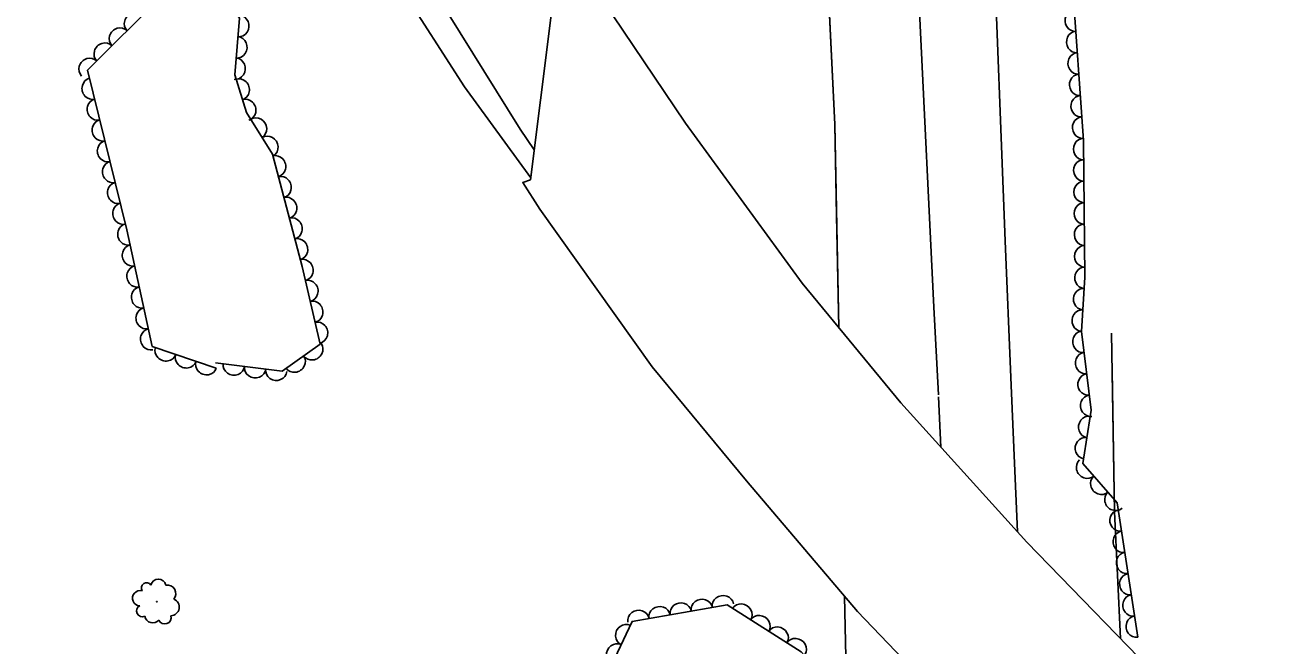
# Model space of a CAD drawing. Extents: x 1722896 to 1754269, y 648279 to 666297.
# Drawn here: x 1740353.2 to 1740587.2, y 650664.6 to 650780.4 of the extents above; entities that cross this region are included whole.
import ezdxf

# ---------------------------------------------------------------- set-up
doc = ezdxf.new("R2010")
doc.units = 0
for name, color, linetype in [('DESIGN - CENTERLINE - Proposed', 7, 'Continuous'), ('DESIGN - CENTERLINE - Proposed Text', 7, 'Continuous'), ('SURVEY - CENTERLINE - Preliminary Text', 7, 'Continuous'), ('SURVEY - VEGETATION - Features with Text', 7, 'Continuous')]:
    doc.layers.add(name, color=color, linetype=linetype)

msp = doc.modelspace()

# ---------------------------------------------------------------- linework, layer by layer
at = {"layer": 'DESIGN - CENTERLINE - Proposed'}
msp.add_lwpolyline([(1740447.5, 650751.55), (1740453.15, 650796.69), (1740476.44, 650762.11), (1740498.23, 650732.26), (1740516.6, 650709.93), (1740540.15, 650683.97), (1740567.32, 650655.97), (1740597.44, 650629.58), (1740637.98, 650597.76), (1740640.15, 650557.7), (1740607.62, 650581.09), (1740580.94, 650602.11), (1740557.37, 650622.47), (1740538.34, 650639.93), (1740508.51, 650671.05), (1740487.82, 650695.39), (1740470.23, 650716.69), (1740449.26, 650746.05), (1740446.06, 650751.07), (1740447.5, 650751.55)], dxfattribs=at)
at = {"layer": 'DESIGN - CENTERLINE - Proposed Text'}
for points in [[(1740473.97, 650966.66), (1740492.55, 650901.58), (1740499.29, 650846.71), (1740501.65, 650816.94), (1740504.28, 650761.85), (1740505.08, 650723.94)], [(1740502.88, 650791.19), (1740504.28, 650761.85), (1740504.64, 650744.83)], [(1740504.64, 650744.83), (1740505.08, 650723.94)], [(1740557.58, 650666), (1740556.49, 650689.64), (1740555.91, 650722.95)], [(1740557.58, 650666), (1740556.49, 650689.64), (1740556.03, 650715.97)], [(1740536.63, 650181.04), (1740532.87, 650226.92), (1740528.24, 650280.12), (1740525.37, 650330.77), (1740521.87, 650390.62), (1740518.36, 650433.95), (1740514.27, 650499.46), (1740506.9, 650637.15), (1740506.13, 650673.85)], [(1740507.28, 650630.05), (1740506.9, 650637.15), (1740506.13, 650673.85)]]:
    msp.add_lwpolyline(points, dxfattribs=at)
at = {"layer": 'SURVEY - CENTERLINE - Preliminary Text'}
for points in [[(1740513.79, 651115.82), (1740514.87, 651088.69), (1740514.53, 651044.74), (1740514.89, 651000.65), (1740515.76, 650959.37), (1740516.28, 650935.61), (1740517.23, 650889.81), (1740518.91, 650839), (1740520.11, 650782.88), (1740522.8, 650727.83), (1740523.62, 650711.47)], [(1740356.95, 650946.68), (1740367.08, 650918.48), (1740381.65, 650882.82), (1740398.9, 650844.08), (1740413.22, 650816.69), (1740429.97, 650786.1), (1740445.61, 650760.99), (1740448.2, 650757.14)], [(1740299.84, 650270.34), (1740312.3, 650324.19), (1740319.1, 650359.72), (1740325.52, 650395.49), (1740330.24, 650433.78), (1740336.09, 650478.48), (1740340.04, 650514.14), (1740342.95, 650564.4), (1740344.82, 650605.52), (1740345.57, 650646.07), (1740344.56, 650684.46), (1740342.74, 650716.66), (1740340.41, 650753.89), (1740337.28, 650789.33), (1740334.44, 650827.4), (1740329.96, 650873.86), (1740326.05, 650917.95), (1740360.46, 650921.91), (1740374.51, 650886.74), (1740390.19, 650852.3), (1740404.26, 650822.75), (1740423.19, 650787.63), (1740435.22, 650768.89), (1740447.55, 650751.91)], [(1740530.91, 650893.69), (1740532.29, 650847.4), (1740533.77, 650799.64), (1740536.11, 650740.16), (1740537.15, 650714.67)], [(1740537.15, 650714.67), (1740537.75, 650700.15), (1740538.39, 650685.91)], [(1740523.63, 650711.08), (1740524.1, 650701.66)]]:
    msp.add_lwpolyline(points, dxfattribs=at)
at = {"layer": 'SURVEY - VEGETATION - Features with Text'}
for points in [[(1740560.83, 650666.25), (1740557, 650691.33), (1740550.59, 650698.63), (1740552.14, 650708.59), (1740550.33, 650723.29), (1740550.96, 650733.39), (1740550.69, 650758.86), (1740548, 650797.71), (1740552.12, 650819.33), (1740554.64, 650849.88), (1740550.25, 650886.44), (1740550.78, 650914.05), (1740555.07, 650945.49), (1740554.91, 650974.99), (1740556.84, 651014.38)], [(1740388.88, 650716.42), (1740376.91, 650720.48), (1740372.17, 650742.22), (1740364.85, 650771.99), (1740378.66, 650785.8), (1740388.15, 650789.46), (1740393.22, 650781.7), (1740392.31, 650771.16), (1740394.52, 650764.11), (1740399.36, 650756.34), (1740404.92, 650735.38), (1740408.29, 650720.91), (1740401.15, 650715.89), (1740388.75, 650717.41)], [(1740461.02, 650657.62), (1740466.46, 650669.19), (1740484.19, 650672.27), (1740497.99, 650663.49), (1740505.46, 650655.33), (1740506.08, 650618.7), (1740509.38, 650587.45), (1740511.27, 650545.32), (1740512.69, 650503.22), (1740516.14, 650482.28), (1740514.3, 650455.29), (1740519.6, 650431.08), (1740519.63, 650411.93), (1740522.9, 650385.75), (1740520.9, 650364.66), (1740524.65, 650349.95), (1740525.29, 650333.09), (1740526.42, 650308.19), (1740527.31, 650282.92), (1740528.34, 650258.23), (1740530.7, 650250.53), (1740534.83, 650241.69)]]:
    msp.add_lwpolyline(points, dxfattribs=at)
msp.add_circle((1740377.78, 650672.85), 0.0497, dxfattribs=at)
for centre, radius, start, end in [((1740375.87, 650675.42), 0.978, 34.0074, 212.753), ((1740378.08, 650675.68), 1.42, 11.8912, 168.6802), ((1740379.71, 650674.37), 1.62, 320.944, 98.4682), ((1740374.66, 650673.52), 1.42, 74.0281, 267.4478), ((1740380.36, 650671.86), 1.61, 271.8398, 67.6783), ((1740375.08, 650671.13), 1.08, 116.6468, 293.9659), ((1740377.02, 650670.46), 1.53, 191.9338, 318.7795), ((1740379.27, 650669.9), 1.19, 202.0927, 17.093)]:
    msp.add_arc(centre, radius, start, end, dxfattribs=at)
for centre, major_axis in [((1740549.14, 650781.24), (-0.14, 2)), ((1740373.65, 650780.79), (1.41, 1.41)), ((1740393.1, 650780.24), (-0.17, -1.99)), ((1740370.82, 650777.97), (1.41, 1.41)), ((1740549.42, 650777.25), (-0.14, 2)), ((1740367.99, 650775.14), (1.41, 1.41)), ((1740392.75, 650776.25), (-0.17, -1.99)), ((1740365.16, 650772.31), (1.41, 1.41)), ((1740392.41, 650772.27), (-0.17, -1.99)), ((1740549.69, 650773.26), (-0.14, 2)), ((1740365.7, 650768.54), (-0.48, 1.94)), ((1740393.18, 650768.4), (0.6, -1.91)), ((1740549.97, 650769.26), (-0.14, 2)), ((1740394.37, 650764.59), (0.6, -1.91)), ((1740550.25, 650765.27), (-0.14, 2)), ((1740366.65, 650764.66), (-0.48, 1.94)), ((1740367.61, 650760.77), (-0.48, 1.94)), ((1740396.37, 650761.14), (1.06, -1.7)), ((1740550.53, 650761.28), (-0.14, 2)), ((1740398.49, 650757.74), (1.06, -1.7)), ((1740368.56, 650756.89), (-0.48, 1.94)), ((1740550.71, 650757.29), (-0.02, 2)), ((1740369.52, 650753.01), (-0.48, 1.94)), ((1740399.96, 650754.07), (0.51, -1.93)), ((1740550.75, 650753.29), (-0.02, 2)), ((1740370.47, 650749.12), (-0.48, 1.94)), ((1740400.99, 650750.2), (0.51, -1.93)), ((1740550.79, 650749.29), (-0.02, 2)), ((1740402.01, 650746.33), (0.51, -1.93)), ((1740371.43, 650745.24), (-0.48, 1.94)), ((1740550.84, 650745.29), (-0.02, 2)), ((1740372.36, 650741.35), (-0.43, 1.95)), ((1740403.04, 650742.47), (0.51, -1.93)), ((1740550.88, 650741.29), (-0.02, 2)), ((1740373.21, 650737.44), (-0.43, 1.95)), ((1740404.06, 650738.6), (0.51, -1.93)), ((1740550.92, 650737.29), (-0.02, 2)), ((1740405.07, 650734.73), (0.45, -1.95)), ((1740374.07, 650733.53), (-0.43, 1.95)), ((1740550.95, 650733.29), (0.12, 2)), ((1740374.92, 650729.62), (-0.43, 1.95)), ((1740405.98, 650730.84), (0.45, -1.95)), ((1740550.71, 650729.3), (0.12, 2)), ((1740375.77, 650725.72), (-0.43, 1.95)), ((1740406.89, 650726.94), (0.45, -1.95)), ((1740550.46, 650725.31), (0.12, 2)), ((1740407.79, 650723.04), (0.45, -1.95)), ((1740376.62, 650721.81), (-0.43, 1.95)), ((1740550.57, 650721.33), (-0.24, 1.99)), ((1740379.41, 650719.63), (-1.89, 0.64)), ((1740406.81, 650719.87), (-1.64, -1.15)), ((1740383.2, 650718.34), (-1.89, 0.64)), ((1740386.99, 650717.06), (-1.89, 0.64)), ((1740403.54, 650717.57), (-1.64, -1.15)), ((1740551.06, 650717.36), (-0.24, 1.99)), ((1740392.14, 650717), (-1.99, 0.24)), ((1740396.11, 650716.51), (-1.99, 0.24)), ((1740400.08, 650716.02), (-1.99, 0.24)), ((1740551.55, 650713.39), (-0.24, 1.99)), ((1740552.03, 650709.41), (-0.24, 1.99)), ((1740551.65, 650705.46), (0.31, 1.98)), ((1740551.03, 650701.51), (0.31, 1.98)), ((1740551.31, 650697.81), (-1.32, 1.5)), ((1740553.95, 650694.81), (-1.32, 1.5)), ((1740556.59, 650691.8), (-1.32, 1.5)), ((1740557.51, 650687.99), (-0.3, 1.98)), ((1740558.11, 650684.04), (-0.3, 1.98)), ((1740558.72, 650680.09), (-0.3, 1.98)), ((1740559.32, 650676.13), (-0.3, 1.98)), ((1740479.48, 650671.45), (1.97, 0.34)), ((1740483.42, 650672.14), (1.97, 0.34)), ((1740559.92, 650672.18), (-0.3, 1.98)), ((1740467.66, 650669.4), (1.97, 0.34)), ((1740471.6, 650670.09), (1.97, 0.34)), ((1740475.54, 650670.77), (1.97, 0.34)), ((1740486.91, 650670.54), (1.69, -1.07)), ((1740465.28, 650666.67), (0.85, 1.81)), ((1740490.28, 650668.39), (1.69, -1.07)), ((1740493.66, 650666.25), (1.69, -1.07)), ((1740560.53, 650668.22), (-0.3, 1.98)), ((1740497.03, 650664.1), (1.69, -1.07)), ((1740463.58, 650663.05), (0.85, 1.81))]:
    msp.add_ellipse(centre, major_axis=major_axis, ratio=0.940188, start_param=0, end_param=3.141593, dxfattribs=at)

doc.saveas('drawing.dxf')
